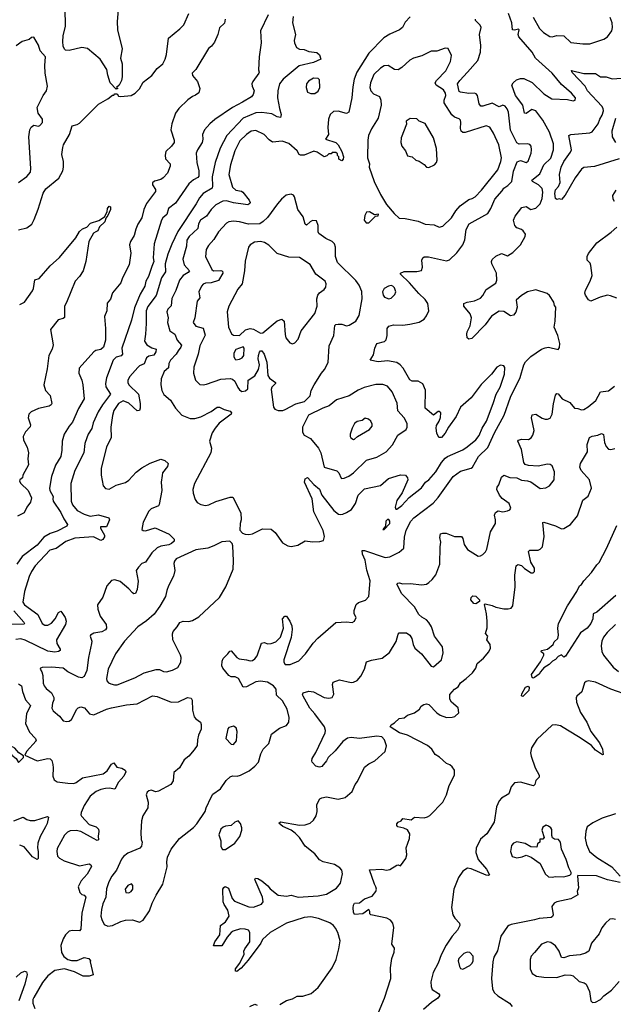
# Model space of a CAD drawing. Extents: x 1468344 to 1613994, y 525695 to 643861.
# Tile 381 of 427: x 1578415 to 1583466, y 592104 to 600481. Entities that reach past the tile are written whole.
import ezdxf

# ---------------------------------------------------------------- set-up
doc = ezdxf.new("R2010")
doc.units = 0

msp = doc.modelspace()

# ---------------------------------------------------------------- linework, layer by layer
at = {"layer": '0CON10XD'}
for points in [[(1578405, 598694.3), (1578475, 598711.2), (1578518.3, 598741.7), (1578539.5, 598780.5), (1578572.3, 598867.7), (1578615.8, 599005), (1578636.8, 599043.2), (1578747, 599133), (1578783.3, 599195), (1578788.8, 599225), (1578786.7, 599275), (1578773.8, 599335), (1578781.2, 599395), (1578786.7, 599415), (1578838.8, 599505), (1578862.5, 599577.5), (1578905, 599588.8), (1578925, 599601.2), (1579085, 599761.2), (1579165, 599807.5), (1579205, 599840), (1579215, 599840), (1579225, 599850), (1579245, 599850), (1579255, 599830), (1579275, 599827.5), (1579363, 599837), (1579397.5, 599855), (1579435, 599892.5), (1579465, 599948.8), (1579538.8, 600005), (1579586, 600065), (1579632, 600105), (1579652.5, 600145), (1579664.2, 600185), (1579681.2, 600325), (1579777.8, 600402.2), (1579812.1, 600437.9), (1579853.8, 600535)], [(1579252.5, 600565), (1579243.4, 600465), (1579248.2, 600395), (1579285.8, 600234.2), (1579273.3, 600155), (1579288, 600105), (1579286.7, 599995), (1579280, 599965), (1579260, 599925), (1579240, 599905), (1579250, 599895), (1579235, 599890), (1579183.9, 599943.9), (1579165, 600010), (1579155.9, 600055.9), (1579098.8, 600145), (1578993.3, 600235), (1578945, 600244.2), (1578835, 600218), (1578805, 600220.8), (1578795, 600231.2), (1578784.5, 600255), (1578781.8, 600295), (1578785.4, 600345), (1578803.6, 600426.4), (1578800.8, 600575)], [(1582763.8, 597616.2), (1582855, 597677.5), (1582885, 597690), (1582915, 597696.2), (1582995, 597674.2), (1583007.3, 597692.7), (1583009.5, 597725), (1582994.5, 597794.5), (1582961.9, 597865), (1582971.4, 597915), (1582976.4, 598036.4), (1582965, 598050), (1582958.3, 598078.3), (1582923.5, 598133.5), (1582901.8, 598151.8), (1582805, 598182.1), (1582735.4, 598164.6), (1582685.8, 598135), (1582638, 598095), (1582648.1, 598035), (1582635, 597993.3), (1582615, 597966), (1582590.3, 597960.3), (1582535, 597998.9), (1582495, 598001.8), (1582430.5, 597959.5), (1582375.7, 597885), (1582260.7, 597769.3), (1582235, 597762.5), (1582223, 597773), (1582218, 597805), (1582223.3, 597826.7), (1582247.1, 597875), (1582259.5, 597945), (1582248.1, 597978.1), (1582194.4, 598045), (1582194.2, 598065), (1582222.1, 598077.9), (1582285, 598090), (1582335, 598112.5), (1582356.7, 598135), (1582385, 598185.8), (1582465, 598238.8), (1582474.4, 598265), (1582472.3, 598325), (1582432.2, 598405), (1582428.9, 598425), (1582435, 598442), (1582465, 598470), (1582515, 598491.2), (1582565, 598471.4), (1582610.7, 598499.3), (1582675, 598564.2), (1582716.7, 598635), (1582717.3, 598655), (1582700, 598685), (1582685, 598696.4), (1582645, 598709.4), (1582629.1, 598729.1), (1582616.7, 598775), (1582629.6, 598810.4), (1582686.8, 598883.2), (1582725, 598892.9), (1582765, 598866), (1582805, 598878), (1582842.9, 598915), (1582860.8, 598959.2), (1582866.8, 599015), (1582860.6, 599045), (1582828.6, 599075), (1582776.9, 599105), (1582773.1, 599115), (1582841.1, 599168.9), (1582874.2, 599245.8), (1582935, 599302), (1582957.5, 599375), (1582955.5, 599425), (1582922.9, 599525), (1582864.7, 599625), (1582805, 599704.5), (1582773.5, 599716.5), (1582725, 599683.1), (1582710, 599685), (1582696.2, 599755), (1582632.5, 599835), (1582601.2, 599925), (1582613.3, 599945), (1582641.7, 599968.3), (1582675, 599980.8), (1582705, 599979.4), (1582775, 599947.5), (1582875, 599848.8), (1582941.4, 599808.6), (1583075, 599801.2), (1583125, 599790), (1583140, 599795), (1583142.5, 599815), (1583111.2, 599855), (1583025, 599930), (1582946.6, 600025), (1582802.5, 600155), (1582774.3, 600205), (1582662.1, 600335), (1582657.5, 600355), (1582664.1, 600394.1), (1582659.7, 600399.7), (1582625, 600390.5), (1582609.2, 600395), (1582603.3, 600455), (1582574, 600535)], [(1580164.2, 600485.8), (1580157.3, 600452.7), (1580115, 600412.5), (1580102, 600355), (1580071.2, 600288.8), (1580046, 600255), (1580022, 600235), (1579915, 600057.5), (1579881.2, 600025), (1579884.3, 600005), (1579927.5, 599955), (1579946.7, 599895), (1579940.5, 599859.5), (1579911.7, 599838.3), (1579885, 599827.8), (1579845, 599800), (1579769.2, 599725), (1579741.1, 599685), (1579708.9, 599595), (1579701.4, 599545), (1579728.6, 599455), (1579728.1, 599435), (1579707.5, 599405), (1579659.7, 599360.3), (1579651.7, 599328.3), (1579656.6, 599296.6), (1579695.7, 599255), (1579696, 599235), (1579671.4, 599175), (1579637.1, 599135), (1579615, 599121.5), (1579563.4, 599106.6), (1579546, 599094), (1579543.8, 599075), (1579570, 599035), (1579569.7, 599020.3), (1579493.3, 598916.7), (1579471.9, 598865), (1579454.6, 598795), (1579419.9, 598740.1), (1579401.8, 598698.2), (1579388.5, 598645), (1579356.6, 598593.4), (1579350.6, 598565), (1579360.6, 598495), (1579345.7, 598395), (1579290, 598285), (1579275, 598241.2), (1579205, 598156.2), (1579186.5, 598103.5), (1579160.3, 598069.7), (1579155.8, 598005), (1579135.8, 597955), (1579145.6, 597855), (1579145.6, 597755), (1579126.9, 597695), (1579105, 597674.5), (1579063.8, 597666.2), (1579046.2, 597655), (1578920.8, 597515), (1578917.5, 597475), (1578944.3, 597415), (1578953.1, 597375), (1578962.2, 597255), (1578916.5, 597173.5), (1578865, 597056), (1578835, 597024.2), (1578794.5, 596955), (1578776.1, 596895), (1578772.6, 596817.4), (1578764.6, 596765), (1578719.5, 596690.5), (1578685.9, 596594.1), (1578668.7, 596495), (1578672.4, 596475), (1578701.2, 596425), (1578695.6, 596404.4), (1578698.5, 596385), (1578765, 596288.8), (1578789.5, 596235), (1578821.6, 596185), (1578815, 596173.1), (1578735, 596129.2), (1578675, 596108.7), (1578621.5, 596078.5), (1578565, 596009.6), (1578436.6, 595913.4), (1578390.4, 595849.6)], [(1580742.2, 600507.8), (1580735.6, 600455), (1580762, 600355), (1580750.8, 600305), (1580752.5, 600285), (1580771.1, 600245), (1580795, 600229.1), (1580836.1, 600226.1), (1580875, 600210), (1580942.4, 600202.4), (1580965, 600181.2), (1580976.2, 600145), (1580915, 600116.2), (1580792.9, 600087.1), (1580656.1, 599975), (1580626, 599934), (1580611.8, 599875), (1580607.8, 599815), (1580624.4, 599725.6), (1580640, 599675), (1580635, 599647.5), (1580605, 599654.4), (1580561.2, 599681.2), (1580475, 599691.8), (1580425, 599688.8), (1580315, 599644.5), (1580176.9, 599495), (1580120.8, 599389.2), (1580078.2, 599265), (1580053.2, 599145), (1580056.6, 599065), (1580052, 599048), (1579975, 599002.7), (1579944.5, 598965.5), (1579917.4, 598915), (1579760.4, 598679.6), (1579710.5, 598570.5), (1579676.3, 598485), (1579654.1, 598405), (1579654.6, 598335), (1579622.7, 598285), (1579575, 598134), (1579505, 598040), (1579491.8, 598005), (1579492.5, 597895), (1579486.4, 597805), (1579475.6, 597745), (1579495.7, 597715), (1579538.8, 597688.8), (1579575, 597677.1), (1579574.5, 597655), (1579555, 597626.5), (1579515, 597617.3), (1579494.4, 597605), (1579475, 597553.1), (1579435, 597535.6), (1579418.8, 597521.2), (1579350.9, 597445), (1579335.4, 597415), (1579334.6, 597395), (1579345, 597374.3), (1579425.5, 597295), (1579440, 597215), (1579441.1, 597175), (1579434.4, 597155.6), (1579415, 597153.3), (1579345, 597217.9), (1579295, 597238.2), (1579255, 597215.4), (1579215.8, 597155), (1579203.3, 597113.3), (1579190, 597015), (1579192.2, 596925), (1579153.1, 596845), (1579108.1, 596665), (1579107.5, 596605), (1579125.7, 596515), (1579145, 596492.5), (1579175, 596485.8), (1579235, 596521.9), (1579315, 596543.3), (1579345, 596564.5), (1579405, 596630.5), (1579455, 596667.5), (1579525, 596707.1), (1579615, 596743.3), (1579650.9, 596730.9), (1579678.8, 596705), (1579671.2, 596678.8), (1579630.8, 596625), (1579627.7, 596602.3), (1579620, 596545), (1579625.8, 596474.2), (1579602.5, 596355), (1579595, 596344), (1579535, 596319.4), (1579515, 596300.8), (1579465.6, 596205), (1579454, 596145), (1579464.4, 596134.4), (1579485, 596133.5), (1579567.3, 596157.3), (1579686.7, 596105), (1579730.7, 596060.7), (1579728.8, 596045), (1579707.5, 596025), (1579685, 596014), (1579615, 596002.5), (1579585, 595988.5), (1579539.4, 595945), (1579486, 595865), (1579454.3, 595855.7), (1579425, 595823.3), (1579406.1, 595793.9), (1579422.5, 595705), (1579415.5, 595634.5), (1579400.5, 595599.5), (1579385, 595596.2), (1579375, 595603.8), (1579345, 595637.5), (1579270.8, 595700.8), (1579225, 595714.4), (1579195, 595708.9), (1579156.9, 595665), (1579123.4, 595566.6), (1579076.1, 595503.9), (1579080, 595465), (1579100, 595405), (1579151.1, 595335), (1579154.4, 595305), (1579145, 595290.6), (1579115, 595272.5), (1579045, 595262.9), (1579017.5, 595245), (1579014.4, 595235), (1579028.6, 595195), (1579027.1, 595175), (1578999.4, 595055), (1578986.4, 594943.6), (1578965, 594892), (1578945, 594880.8), (1578915, 594886.7), (1578823.9, 594933.9), (1578785, 594963.3), (1578685, 594971.1), (1578605, 594970), (1578592.5, 594965), (1578590, 594955), (1578603, 594933), (1578610.9, 594900.9), (1578615.6, 594835.6), (1578622.9, 594815), (1578640.9, 594790.9), (1578684.7, 594754.7), (1578705.5, 594715), (1578706.4, 594695), (1578695.4, 594665), (1578688.5, 594625), (1578700.5, 594600.5), (1578754.5, 594554.5), (1578785, 594515.8), (1578815, 594509.2), (1578835, 594512.5), (1578855, 594528), (1578901.2, 594615), (1578912.7, 594627.3), (1578935, 594636.2), (1578967.3, 594627.3), (1579008, 594575), (1579045, 594566.9), (1579155, 594614.3), (1579195, 594625.6), (1579325, 594652.9), (1579415, 594660), (1579545, 594727.5), (1579585, 594722), (1579705, 594673.3), (1579765, 594676.7), (1579843, 594713), (1579875, 594707.5), (1579883, 594693), (1579886.4, 594606.4), (1579900.5, 594550.5), (1579912.3, 594532.3), (1579952.5, 594505), (1579960, 594485), (1579958.8, 594445), (1579935.9, 594394.1), (1579928, 594355), (1579925.7, 594305), (1579900.6, 594269.4), (1579855, 594214.3), (1579815, 594182.9), (1579774.6, 594115.4), (1579726, 594075), (1579720, 594005), (1579701.4, 593975), (1579595, 593917.1), (1579572.7, 593912.7), (1579535, 593926), (1579515, 593921.2), (1579500.3, 593909.7), (1579492.5, 593885), (1579506.9, 593825), (1579505.6, 593775), (1579462, 593708), (1579450, 593665), (1579445.7, 593565), (1579449.2, 593505), (1579455.7, 593485), (1579451.7, 593448.3), (1579438.5, 593431.5), (1579335, 593390), (1579298.5, 593361.5), (1579280.7, 593339.3), (1579238, 593245), (1579198.9, 593195), (1579173.1, 593145), (1579153.6, 593086.4), (1579147.2, 593015), (1579121.5, 592958.5), (1579111.5, 592911.5), (1579104.4, 592855), (1579113.1, 592825), (1579133.9, 592783.9), (1579165, 592769.1), (1579205, 592774.6), (1579275, 592808.9), (1579315, 592820), (1579375, 592824), (1579435, 592802), (1579465, 592820), (1579519.3, 592900.7), (1579542, 592965), (1579575, 593032.5), (1579633.8, 593125), (1579670, 593275), (1579667.5, 593315), (1579674, 593355), (1579704, 593425), (1579775, 593516.2), (1579892.8, 593607.2), (1579921.1, 593638.9), (1579994, 593745), (1580001.2, 593775), (1580044.3, 593865.7), (1580058.8, 593891.2), (1580122.7, 593937.3), (1580170.9, 594009.1), (1580205, 594038.8), (1580225, 594048), (1580266, 594046), (1580295, 594054.3), (1580368.1, 594091.9), (1580415, 594129.2), (1580447.1, 594165), (1580465.7, 594235), (1580485.7, 594275), (1580536.1, 594323.9), (1580556.5, 594403.5), (1580625, 594452.9), (1580685, 594476.2), (1580704, 594505), (1580708.6, 594545), (1580691.9, 594615), (1580651.4, 594685), (1580601.1, 594735), (1580596.6, 594785), (1580575, 594812.5), (1580524.2, 594845), (1580465, 594854.7), (1580423.6, 594846.4), (1580345, 594806), (1580315, 594801.2), (1580276.2, 594875), (1580248.8, 594888.8), (1580215, 594891.2), (1580195, 594902), (1580142.5, 594965), (1580136, 594985), (1580136.4, 595023.6), (1580145, 595047.5), (1580186.7, 595085), (1580202, 595108), (1580215, 595110), (1580261.2, 595055), (1580283, 595043), (1580346.1, 595036.1), (1580375, 595026.7), (1580395, 595030), (1580415, 595042.5), (1580435, 595070), (1580472.3, 595177.7), (1580495, 595183.3), (1580525, 595171.2), (1580555, 595173.8), (1580595, 595187.5), (1580633, 595227), (1580660.6, 595305), (1580652, 595385), (1580670, 595405), (1580685, 595406.7), (1580714, 595365), (1580730, 595325), (1580733.4, 595293.4), (1580726.1, 595225), (1580662.2, 595035), (1580662.5, 595015), (1580675, 594996.2), (1580717.5, 594995), (1580790.8, 595025), (1580845.6, 595085), (1580912.4, 595177.6), (1580950.3, 595219.7), (1581105, 595351.4), (1581195, 595359.2), (1581243.6, 595353.6), (1581265, 595363.8), (1581279.2, 595395), (1581261.2, 595425), (1581260, 595455), (1581277.1, 595505), (1581297.8, 595522.2), (1581357.8, 595542.2), (1581385.6, 595574.4), (1581396.1, 595706.1), (1581368.1, 595798.1), (1581353.1, 595883.1), (1581331.2, 595935), (1581330, 595965), (1581350, 595965), (1581525, 595904.4), (1581565, 595911.2), (1581645, 595950), (1581682, 595985), (1581688.7, 596078.7), (1581703.4, 596136.6), (1581741.8, 596215), (1581767.4, 596242.6), (1581932.2, 596367.8), (1581974.2, 596415), (1582104.2, 596595), (1582165, 596638.9), (1582255, 596664.2), (1582267, 596673), (1582320, 596765), (1582397.3, 596842.7), (1582454.1, 596965), (1582536.8, 597115), (1582589.6, 597270.4), (1582673.4, 597436.6), (1582703.5, 597545), (1582718.9, 597571.1), (1582763.8, 597616.2)], [(1581736.2, 600505), (1581695, 600460), (1581672.5, 600415), (1581647.5, 600395), (1581565, 600358.6), (1581513.9, 600326.1), (1581384.4, 600195), (1581283.3, 600035), (1581260, 599975), (1581250.3, 599910.3), (1581240, 599815), (1581216.8, 599693.2), (1581195, 599683.1), (1581125, 599702.5), (1581085, 599700), (1581057, 599673), (1581041.4, 599635), (1581035.7, 599565), (1581042.5, 599505), (1581016.2, 599465), (1581105.5, 599435.5), (1581125.8, 599415.8), (1581155, 599360), (1581168.8, 599315), (1581166.4, 599293.6), (1581155, 599280), (1581130, 599295), (1581130, 599315), (1581120, 599325), (1581118.3, 599338.3), (1581105, 599350), (1581075, 599350), (1581065, 599340), (1581045, 599340), (1581027, 599323), (1581005, 599313.3), (1580945, 599352.5), (1580918.8, 599361.2), (1580835, 599329.4), (1580805, 599329.2), (1580794, 599335), (1580775.5, 599365.5), (1580705, 599427.1), (1580646.9, 599446.9), (1580565, 599437.8), (1580538.1, 599458.1), (1580495, 599505.5), (1580425, 599537.9), (1580385, 599532.5), (1580345, 599503.2), (1580289.4, 599450.6), (1580244.5, 599365), (1580207.9, 599245), (1580195.5, 599165), (1580226.4, 599055), (1580255, 599030.4), (1580302.7, 599022.7), (1580314, 599014), (1580368.6, 598945), (1580375.8, 598925), (1580373, 598917), (1580355, 598906.9), (1580335, 598907.3), (1580235, 598922.7), (1580175, 598939.8), (1580142.9, 598937.1), (1580084.3, 598905), (1580045, 598867.1), (1580005, 598808.2), (1579954.3, 598775), (1579936.7, 598745), (1579930.6, 598705), (1579855.6, 598635), (1579836.7, 598605), (1579833.2, 598555), (1579803, 598443), (1579815.4, 598395), (1579859.5, 598345), (1579848.7, 598331.3), (1579806.4, 598303.6), (1579775.3, 598265), (1579744.4, 598175.6), (1579710.3, 598109.7), (1579702.8, 598047.2), (1579675, 598017.5), (1579666.2, 597995), (1579679.2, 597945), (1579671.5, 597905), (1579693.6, 597833.6), (1579735.2, 597805.2), (1579755, 597753.3), (1579792.4, 597712.4), (1579786.3, 597693.7), (1579762.5, 597665), (1579747.5, 597635), (1579697.1, 597585), (1579684.6, 597555), (1579680.4, 597519.6), (1579645, 597488.8), (1579618.1, 597425), (1579615.5, 597375), (1579625.6, 597325), (1579641.1, 597291.1), (1579699.2, 597245), (1579740, 597175), (1579795.5, 597115.5), (1579865, 597087.1), (1579905, 597088.9), (1579955, 597102.2), (1580043.8, 597146.2), (1580095, 597184), (1580115, 597185.8), (1580153.8, 597163.8), (1580205, 597150), (1580215.8, 597135.8), (1580214, 597125), (1580112.8, 597047.2), (1580077.1, 597005), (1580053.4, 596965), (1580030.4, 596895), (1580045.6, 596835), (1580041.9, 596795), (1579902.2, 596535), (1579888.1, 596485), (1579892.1, 596452.1), (1579908.3, 596398.3), (1579924.3, 596374.3), (1579955, 596356), (1579995, 596348.6), (1580025, 596353.1), (1580085, 596381.4), (1580205, 596419.2), (1580228.3, 596418.3), (1580296.2, 596285), (1580300, 596225), (1580291.2, 596195), (1580288.3, 596138.3), (1580311.7, 596111.7), (1580334.1, 596104.1)], [(1580527.9, 600522.1), (1580464.2, 600385), (1580468.5, 600285), (1580452.1, 600165), (1580445.8, 600055), (1580451.2, 600035), (1580450, 600025), (1580398.6, 599955), (1580391.4, 599935), (1580392, 599915), (1580408.6, 599875), (1580401.4, 599845), (1580386.7, 599823.3), (1580309.4, 599780.6)], [(1580334.1, 596104.1), (1580365, 596102), (1580395, 596108), (1580481.7, 596148.3), (1580555, 596146.7), (1580588.8, 596118.8), (1580650.5, 596030.5), (1580695, 596003.3), (1580725, 595998.1), (1580780.9, 596009.1), (1580845, 596046), (1580905, 596038.6), (1580967.7, 596042.3), (1580999.3, 596050.7), (1581007.5, 596085), (1580997.1, 596135), (1580916.4, 596295), (1580904.2, 596405), (1580837.1, 596545), (1580844, 596575), (1580863.9, 596586.1), (1580917.1, 596527.1), (1580966.8, 596486.8), (1580986.8, 596435), (1581086.9, 596305), (1581126.7, 596275), (1581145, 596271.1), (1581164.5, 596275.5), (1581195, 596287.1), (1581238, 596315), (1581271.4, 596365), (1581295, 596436.2), (1581350, 596490), (1581485, 596519.2), (1581551.7, 596578.3), (1581655, 596607.5), (1581697.5, 596605), (1581713.6, 596583.6), (1581716, 596566), (1581668.6, 596455), (1581625, 596391.2), (1581610.8, 596335), (1581615, 596317.5), (1581625, 596316.7), (1581665, 596347.1), (1581727.5, 596415), (1581835, 596499.4), (1581868.9, 596545), (1581895.2, 596564.8), (1581956, 596634), (1582005, 596714.5), (1582035, 596750.9), (1582055, 596765.4), (1582145, 596803.8), (1582185, 596821.5), (1582222.2, 596847.8), (1582294.5, 596905.5), (1582325, 596943.3), (1582349.3, 597005), (1582386.9, 597065), (1582444.3, 597215.7), (1582467.5, 597295), (1582503.1, 597355), (1582538.8, 597465), (1582542.3, 597522.3), (1582535, 597536.2), (1582505, 597542.9), (1582475.7, 597525), (1582430.6, 597465), (1582342.3, 597377.7), (1582255.6, 597265), (1582165.3, 597184.7), (1582127.5, 597105), (1582064.7, 597015.3), (1582035, 596962), (1582005, 596926.7), (1581982.5, 596925), (1581964.2, 596964.2), (1581958, 597005), (1581961.9, 597028.1), (1581985, 597066.7), (1581995, 597097.5), (1581997, 597137), (1581985, 597148.8), (1581975, 597147.5), (1581935, 597116.7), (1581866, 597175), (1581867.9, 597327.9), (1581843.7, 597383.7), (1581805.4, 597405.4), (1581755, 597405.8), (1581735, 597416), (1581677.3, 597515), (1581652.2, 597545), (1581623.8, 597563.8), (1581545, 597578.7), (1581465, 597570), (1581396.7, 597585), (1581425, 597630), (1581436.2, 597685), (1581453.8, 597725), (1581518.1, 597741.9), (1581532.7, 597757.3), (1581541.4, 597795), (1581542, 597855), (1581555, 597873.3), (1581596.1, 597883.9), (1581675, 597882.5), (1581735, 597891.4), (1581815, 597908), (1581855.5, 597934.5), (1581877.4, 597962.6), (1581895.6, 598005), (1581887.4, 598067.4), (1581865, 598099.4), (1581811.3, 598151.3), (1581732.8, 598242.8), (1581656.2, 598315), (1581653.8, 598325), (1581685, 598338.9), (1581795, 598338.9), (1581832.3, 598347.7), (1581840.8, 598375), (1581837.1, 598435), (1581845.7, 598454.3), (1581857.3, 598462.7), (1581892.4, 598462.4), (1582045, 598428.1), (1582072, 598438), (1582135, 598498.6), (1582184.5, 598565), (1582202.2, 598607.8), (1582213.2, 598695), (1582238.5, 598745), (1582396.6, 598833.4), (1582423.5, 598875), (1582456.5, 598955), (1582520, 599025), (1582535, 599047.8), (1582569.5, 599070.5), (1582601.6, 599105), (1582615, 599191.2), (1582648.6, 599271.4), (1582675, 599282.2), (1582725, 599265.7), (1582741.8, 599278.2), (1582765.5, 599345.5), (1582770, 599375), (1582765.6, 599405), (1582755, 599418), (1582735.6, 599425.6), (1582665, 599422.9), (1582644.6, 599434.6), (1582591.2, 599541.2), (1582574.2, 599694.2), (1582563.6, 599723.6), (1582545, 599744.4), (1582525, 599754.3), (1582495, 599740.5), (1582435, 599770), (1582355, 599744.4), (1582337.5, 599745), (1582323.8, 599765), (1582310.5, 599835), (1582299.8, 599849.8), (1582285, 599856.4), (1582235, 599852.9), (1582165, 599864.4), (1582155, 599870.8), (1582140, 599935), (1582160, 599965), (1582224.7, 600035.3), (1582313.1, 600135), (1582335.6, 600204.4), (1582338.2, 600261.8), (1582328.5, 600355), (1582341.8, 600415), (1582332.5, 600435), (1582294.4, 600475), (1582293.8, 600485)], [(1582785, 600502), (1582837.1, 600405), (1582872.3, 600372.3), (1582925, 600337.1), (1582945.8, 600334.2), (1582986.4, 600346.4), (1583045, 600343.3), (1583105, 600288.1), (1583205, 600274.3), (1583265, 600275.8), (1583385, 600314), (1583415, 600336.2), (1583452, 600385), (1583458.1, 600415), (1583455.6, 600455), (1583438.9, 600498.9)], [(1578404.4, 599095), (1578475, 599146.7), (1578506.4, 599185), (1578510.5, 599215), (1578493.6, 599483.6), (1578502.5, 599545), (1578513.8, 599566.2), (1578535, 599582.5), (1578575, 599575.7), (1578585, 599579.4), (1578609.5, 599605), (1578610.5, 599635), (1578572.9, 599685), (1578564.4, 599735), (1578614.4, 599835), (1578641.9, 599875), (1578650.5, 599915), (1578631.8, 600025), (1578628.9, 600091.1), (1578635.6, 600165), (1578588, 600215), (1578573.9, 600263.9), (1578535, 600332.5), (1578515, 600330), (1578495, 600313.3), (1578435, 600295.8), (1578385, 600259.4)], [(1581985, 598716), (1582015, 598724), (1582087.5, 598795), (1582125.5, 598854.5), (1582162, 598898), (1582235, 598952.5), (1582265, 598960.6), (1582289.2, 598975), (1582345, 599030), (1582482.7, 599205), (1582508.9, 599275), (1582514, 599305), (1582491.8, 599415), (1582445.9, 599515.9), (1582415, 599566), (1582385, 599577.5), (1582205, 599520.9), (1582185, 599521.1), (1582171.3, 599531.3), (1582165.5, 599555), (1582169.6, 599605), (1582165, 599626.2), (1582155, 599637.5), (1582115, 599650.9), (1582090.7, 599670.7), (1582027.1, 599775), (1582025.3, 599795), (1582040, 599835), (1582038.4, 599855), (1582022.1, 599885), (1581958.9, 599925), (1581950.9, 599945), (1581960.9, 599965), (1582040, 600045), (1582081.4, 600125), (1582087.7, 600177.7), (1582060, 600235), (1582035, 600240), (1581965, 600212), (1581915, 600213.8), (1581836.9, 600173.1), (1581765, 600154.5), (1581735, 600135.5), (1581665, 600072.9), (1581635, 600055.6), (1581605, 600057.1), (1581551.2, 600091.2), (1581515, 600087.5), (1581485, 600068.6), (1581428.9, 600015), (1581399.1, 599945), (1581394.5, 599905), (1581402.9, 599875), (1581425, 599850.8), (1581476.3, 599826.3), (1581487.2, 599797.2), (1581489.6, 599755), (1581465.9, 599644.1), (1581407.6, 599552.4), (1581383.3, 599495), (1581377.5, 599455), (1581375.6, 599305), (1581390, 599255), (1581389.4, 599225), (1581430.8, 599105), (1581484, 598995), (1581535, 598907.5), (1581601.7, 598831.7), (1581645, 598793.8), (1581695, 598790.8), (1581805, 598768), (1581865, 598742), (1581940, 598735), (1581985, 598716)], [(1583515, 599298.2), (1583305, 599233.1), (1583215, 599224.5), (1583195, 599208.2), (1583140, 599135), (1583055, 598988), (1583025, 598952.5), (1583005, 598957.5), (1582985, 598950), (1582975, 598960), (1582968.8, 599001.2), (1582975, 599033.8), (1582999.4, 599060.6), (1583012.2, 599095), (1583007.5, 599165), (1583022.5, 599225), (1583045.3, 599275), (1583100.9, 599355), (1583108.8, 599375), (1583088, 599495), (1583105, 599504.3), (1583265, 599519.4), (1583285, 599528.1), (1583337.5, 599595), (1583351.8, 599635), (1583372, 599668), (1583381.9, 599705), (1583379.4, 599725), (1583367.8, 599745), (1583245.7, 599875), (1583225.6, 599915), (1583115, 600030.8), (1583110.5, 600049.5), (1583215, 600023.5), (1583315, 600023.1), (1583355.4, 599995.4), (1583405, 599993.6), (1583455, 599979.2), (1583535, 599984.6)], [(1580891.7, 599851.7), (1580925, 599853.8), (1580955, 599872.5), (1580968.8, 599905), (1580965, 599970), (1580955, 599981.2), (1580915, 599984), (1580872.7, 599957.3), (1580854.3, 599935), (1580852.7, 599902.7), (1580864.1, 599864.1), (1580891.7, 599851.7)], [(1580309.4, 599780.6), (1580226.9, 599733.1), (1580075, 599630.6), (1580032.5, 599595), (1579987.3, 599542.7), (1579969.2, 599505), (1579974.4, 599465), (1579967.8, 599435), (1579927.5, 599375), (1579916, 599345), (1579923.5, 599265), (1579940.3, 599195), (1579939.7, 599150.2), (1579931.3, 599138.7), (1579895, 599119.5), (1579854.4, 599085), (1579740.9, 598919.1), (1579680, 598875), (1579667, 598823), (1579634.3, 598795), (1579620.6, 598775), (1579558.5, 598575), (1579551.2, 598455), (1579556, 598425), (1579539.2, 598380.8), (1579510, 598295), (1579488.5, 598255), (1579479.3, 598215), (1579440.4, 598145), (1579391.7, 598028.3), (1579366.7, 597925), (1579283.5, 597685), (1579290, 597635), (1579277.7, 597622.3), (1579235, 597609.2), (1579210.4, 597585), (1579153.8, 597435), (1579144.5, 597385), (1579146.9, 597356.9), (1579187.5, 597295), (1579118.2, 597205), (1579083.5, 597145), (1579039.2, 597050.8), (1579027.8, 597002.2), (1578996.9, 596955), (1578985, 596923.8), (1578970.5, 596875), (1578960, 596795), (1578884.7, 596645.3), (1578849.4, 596535), (1578851.6, 596385), (1578864.4, 596354.4), (1578904.1, 596304.1), (1578963.1, 596273.1), (1579015, 596256.9), (1579085, 596269.2), (1579172.1, 596242.1), (1579180, 596225), (1579153, 596167), (1579103.3, 596165), (1579103.8, 596155), (1579137.5, 596095), (1579137.5, 596082.5), (1579122, 596058), (1579105, 596050.8), (1579042.1, 596082.1), (1578885, 596068.8), (1578808.1, 596041.9), (1578725, 595981.1), (1578672.6, 595967.4), (1578546.3, 595833.7), (1578514.6, 595785), (1578496.2, 595745), (1578455.3, 595615), (1578440.7, 595525), (1578455, 595503.3), (1578569.7, 595419.7), (1578606.9, 595345), (1578628.9, 595328.9), (1578655, 595330.9), (1578684.6, 595345.4), (1578717.3, 595382.7), (1578745, 595436.2), (1578765, 595447.5), (1578775, 595436.7), (1578802, 595395), (1578810, 595365), (1578806, 595335), (1578728.2, 595205), (1578732, 595175), (1578759.4, 595125), (1578759.2, 595115), (1578744.6, 595105.4), (1578715, 595100), (1578655, 595107.6), (1578462.9, 595202.9), (1578425, 595212.1), (1578383.1, 595206.9)], [(1581895, 599223.3), (1581943, 599247), (1581960, 599265), (1581967.5, 599285), (1581962, 599385), (1581936.2, 599475), (1581865, 599596.7), (1581815, 599616.7), (1581795, 599638.8), (1581738.3, 599641.7), (1581703, 599617), (1581707, 599593), (1581661.2, 599475), (1581657, 599437), (1581666.7, 599405), (1581697.5, 599365), (1581715, 599323.8), (1581755, 599313.3), (1581786.4, 599286.4), (1581815, 599276.7), (1581855, 599250), (1581875, 599227.5), (1581895, 599223.3)], [(1583486, 599436), (1583460, 599485), (1583455.8, 599535), (1583487, 599643)], [(1583474.5, 598935), (1583463.6, 598955), (1583460.4, 598985), (1583488.8, 599031.2)], [(1580655, 597156.7), (1580675, 597163.3), (1580765, 597213.3), (1580838.3, 597231.7), (1580885, 597280), (1580896, 597325), (1580920.8, 597375), (1580983.1, 597475), (1581008.6, 597505), (1581039.2, 597565), (1581047.1, 597705), (1581086.9, 597793.1), (1581095, 597878.8), (1581105, 597887.1), (1581125, 597889.5), (1581155, 597889.4), (1581195, 597876.9), (1581217.8, 597882.2), (1581274.4, 597915.6), (1581304.4, 597965.6), (1581329.2, 598105), (1581327.4, 598167.4), (1581302.2, 598222.2), (1581275, 598261.4), (1581118.9, 598415), (1581103.3, 598465), (1581100.6, 598545), (1581092.7, 598572.7), (1581075, 598593.8), (1581020.3, 598620.3), (1580961.2, 598661.2), (1580954, 598675), (1580955, 598730), (1580939.3, 598769.3), (1580905, 598772.5), (1580885, 598762), (1580855, 598732.5), (1580845, 598740), (1580825.5, 598805), (1580781.4, 598865), (1580753.6, 598973.6), (1580745, 598987.5), (1580725, 598996.7), (1580682.3, 598987.7), (1580643.8, 598955), (1580607.5, 598915), (1580522.4, 598797.6), (1580487.3, 598762.7), (1580457.5, 598745), (1580362.3, 598742.3), (1580285, 598761.8), (1580235, 598767.5), (1580195, 598761.5), (1580175, 598749.4), (1580106.7, 598675), (1580068.1, 598611.9), (1580020.7, 598559.3), (1580000.8, 598525), (1579994.5, 598464.5), (1580036.1, 598386.1), (1580050.4, 598355), (1580063.4, 598343.4), (1580127.4, 598347.4), (1580140.2, 598340.2), (1580143.3, 598325), (1580107.1, 598262.9), (1580045, 598240.9), (1579995, 598239.4), (1579975, 598232), (1579960.8, 598215), (1579939.4, 598165), (1579947.1, 598115), (1579924.5, 598085), (1579906, 597945), (1579890.8, 597905), (1579915, 597872.2), (1579976.1, 597856.1), (1579992.9, 597797.1), (1579946.4, 597705), (1579933.5, 597635), (1579895.7, 597525), (1579894.4, 597474.4), (1579912, 597415), (1579948.3, 597378.3), (1579975, 597374.2), (1580005, 597379.2), (1580125, 597421.9), (1580205, 597427.5), (1580225, 597421.9), (1580246, 597406), (1580272.4, 597352.4), (1580285, 597332.2), (1580305, 597318.8), (1580335, 597323.1), (1580355, 597340), (1580360, 597415), (1580415, 597450), (1580446.4, 597503.6), (1580455.8, 597545), (1580445.3, 597595), (1580445.9, 597624.1), (1580455, 597652), (1580465, 597662.5), (1580475, 597662.5), (1580494.5, 597635), (1580517, 597567), (1580525.3, 597455), (1580541.4, 597431.4), (1580591.9, 597395), (1580590.8, 597385), (1580560, 597355), (1580553.3, 597335), (1580573.3, 597185), (1580586.4, 597166.4), (1580615, 597156.7), (1580655, 597156.7)], [(1578415, 598058.6), (1578455, 598078.6), (1578524.3, 598175), (1578532.5, 598195), (1578542.5, 598267.5), (1578579.5, 598280.5), (1578675, 598385.7), (1578752.6, 598457.4), (1578893.8, 598626.2), (1578925, 598678.8), (1578949.5, 598700.5), (1578985, 598716.7), (1579018.8, 598751.2), (1579087.9, 598772.1), (1579136.2, 598803.8), (1579160, 598845), (1579161.4, 598875), (1579175, 598893.3), (1579187.7, 598887.7), (1579188, 598865), (1579165.8, 598815), (1579148, 598792), (1579138.6, 598761.4), (1579095, 598717.5), (1579080, 598685), (1579062.5, 598675), (1579043.3, 598665), (1579002.5, 598595), (1578978.8, 598425), (1578956, 598345), (1578925, 598296.7), (1578885.8, 598255), (1578814, 598075), (1578796.2, 598045), (1578795, 597947.5), (1578785, 597938.8), (1578742.3, 597927.7), (1578678.5, 597845), (1578700.6, 597715), (1578690.7, 597679.3), (1578662.2, 597625), (1578650.1, 597509.9), (1578621.1, 597375), (1578635.9, 597325.9), (1578673.3, 597285), (1578687.5, 597215), (1578683.8, 597205), (1578666.6, 597193.4), (1578575, 597173.1), (1578513.9, 597146.1), (1578493.1, 597125), (1578487.1, 597095), (1578505.8, 597035), (1578504.2, 597015.8), (1578465, 596973.8), (1578443.9, 596933.9), (1578446.2, 596905), (1578480, 596845), (1578488.8, 596795), (1578483.8, 596745), (1578490, 596695), (1578442, 596605), (1578437.7, 596582.3), (1578416.7, 596565), (1578413.8, 596555), (1578425.8, 596535), (1578486.5, 596475), (1578516.2, 596413.8), (1578506.7, 596375), (1578475, 596332.5), (1578454.2, 596285.8), (1578395, 596258.2)], [(1581361.7, 598751.7), (1581385, 598754), (1581441.7, 598808.3), (1581465, 598812.5), (1581466.4, 598826.4), (1581435, 598820), (1581390, 598845), (1581365, 598844), (1581350.9, 598815), (1581344.6, 598774.6), (1581361.7, 598751.7)], [(1583495, 598112.5), (1583442.6, 598132.6), (1583415, 598136.4), (1583355, 598121.1), (1583275, 598086), (1583255, 598098.8), (1583228.3, 598138.3), (1583224, 598155), (1583229.7, 598180.3), (1583270, 598255), (1583285.6, 598305.6), (1583275, 598390), (1583268.4, 598408.4), (1583244.4, 598435), (1583243.3, 598465), (1583255, 598492), (1583326.7, 598583.3), (1583447, 598673), (1583495, 598716)], [(1580735, 597723.3), (1580755, 597732.5), (1580785, 597762.5), (1580809.2, 597835), (1580925, 597981.2), (1580947.3, 598045), (1580944.4, 598105), (1580951.3, 598138.7), (1580965, 598158), (1581006.7, 598185), (1581020, 598205), (1581022, 598235), (1581014, 598255), (1580934.7, 598314.7), (1580887.6, 598397.6), (1580795, 598456.7), (1580705, 598460.6), (1580605, 598492.5), (1580535, 598562), (1580496.6, 598586.6), (1580464.5, 598594.5), (1580411.5, 598588.5), (1580375, 598566), (1580360.8, 598545), (1580332.2, 598427.8), (1580328.9, 598345), (1580306.7, 598235), (1580270.8, 598189.2), (1580194.2, 598045), (1580180.8, 597995), (1580192, 597865), (1580218.3, 597808.3), (1580235, 597796.7), (1580285, 597793.3), (1580335, 597842.5), (1580375, 597853.6), (1580405, 597849.2), (1580465, 597815.4), (1580485, 597816.2), (1580605, 597919.1), (1580645, 597934.4), (1580665.6, 597915), (1580673, 597803), (1580680.8, 597775), (1580712.3, 597732.3), (1580735, 597723.3)], [(1581555, 598105.8), (1581575, 598112.5), (1581607.6, 598142.4), (1581614.5, 598165), (1581605, 598200.8), (1581590, 598215), (1581575, 598219.1), (1581553.8, 598215), (1581516.6, 598193.4), (1581500.8, 598165), (1581507, 598137), (1581519.7, 598119.7), (1581555, 598105.8)], [(1580255, 597588.1), (1580285, 597591.5), (1580308.1, 597605), (1580321.1, 597625), (1580325.8, 597685), (1580317, 597697), (1580255, 597676.2), (1580237.1, 597645), (1580235.6, 597615), (1580244.6, 597594.6), (1580255, 597588.1)], [(1581156.2, 596576.2), (1581175, 596581.4), (1581215, 596597.5), (1581255, 596625.5), (1581365, 596734.5), (1581455, 596758.5), (1581534.3, 596805), (1581587.4, 596862.6), (1581633.7, 596946.4), (1581704.5, 596995), (1581711.8, 597015), (1581710.4, 597045), (1581685, 597094.4), (1581632.4, 597152.4), (1581628, 597218), (1581584.1, 597314.1), (1581545, 597362.9), (1581505, 597378.6), (1581445, 597377.8), (1581345, 597350.9), (1581295, 597328.5), (1581219.5, 597280.5), (1581111.8, 597248.2), (1581048, 597195), (1580995, 597176.9), (1580872.3, 597117.7), (1580820, 597015), (1580821.7, 596971.7), (1580836.2, 596945), (1580888, 596918), (1580956.6, 596836.6), (1580975.9, 596795.9), (1581005, 596674.2), (1581112.3, 596642.3), (1581130.6, 596625), (1581150.3, 596580.3), (1581156.2, 596576.2)], [(1582945, 596685.8), (1582927.6, 596697.6), (1582905, 596700.8), (1582825, 596681.5), (1582745, 596688.1), (1582716.9, 596696.9), (1582704.5, 596714.5), (1582685, 596823.3), (1582652, 596895), (1582660, 596905), (1582685, 596911.1), (1582745, 596909.1), (1582767.3, 596922.7), (1582782.2, 596945), (1582791.1, 596985), (1582770.6, 597095), (1582775, 597120), (1582805, 597123.8), (1582859.7, 597089.7), (1582885, 597081.4), (1582905, 597081.4), (1582929.1, 597090.9), (1582945.7, 597125), (1582957, 597213), (1582974.2, 597285.8), (1582985, 597300), (1582995, 597297.5), (1583031.2, 597255), (1583095, 597223.3), (1583134.6, 597174.6), (1583165, 597173.6), (1583195, 597160.8), (1583215, 597165.5), (1583252.8, 597187.2), (1583317.6, 597242.4), (1583358, 597315), (1583425, 597324.6), (1583475, 597363.3)], [(1581255, 596910), (1581265, 596912.5), (1581290, 596935), (1581392.5, 596995), (1581415, 597022.5), (1581415, 597040), (1581402.5, 597065), (1581383.6, 597083.6), (1581355, 597090), (1581327.7, 597072.3), (1581285, 597061.2), (1581263.8, 597045), (1581243.3, 597005), (1581227.5, 596955), (1581227.5, 596935), (1581233.6, 596923.6), (1581255, 596910)], [(1581425, 591932.5), (1581517.5, 592155), (1581573.3, 592325), (1581570.6, 592415), (1581580, 592495), (1581602.1, 592547.9), (1581602.6, 592582.6), (1581582.5, 592615), (1581598.3, 592758.3), (1581589.2, 592795), (1581569.8, 592819.8), (1581537.6, 592837.6), (1581403.3, 592865), (1581394.4, 592874.4), (1581394.2, 592895), (1581385, 592910), (1581335, 592874.4), (1581265, 592868), (1581255, 592887.5), (1581251.6, 592925), (1581255, 592947.5), (1581265, 592963.3), (1581305, 592966.7), (1581349.3, 593000.7), (1581412.5, 593025), (1581445.7, 593064.3), (1581450, 593085), (1581446.2, 593105), (1581433.3, 593125), (1581391.2, 593248.8), (1581497.5, 593252.5), (1581535, 593246.2), (1581565, 593251.2), (1581623, 593287), (1581635, 593290), (1581655, 593282.5), (1581700, 593345), (1581707.5, 593375), (1581704, 593435), (1581732, 593515), (1581734, 593555), (1581715, 593588.8), (1581683.8, 593603.8), (1581632.5, 593615), (1581622.5, 593625), (1581625, 593640), (1581635, 593652.5), (1581660, 593665), (1581673.8, 593686.2), (1581745, 593674), (1581774.5, 593695.5), (1581855, 593691.4), (1581885, 593698.1), (1581905, 593710), (1582015, 593824.4), (1582046.7, 593885), (1582069.2, 593965), (1582113.9, 594055), (1582113.5, 594095), (1582094.3, 594125), (1582075, 594141.4), (1582045, 594154.2), (1581987.1, 594207.1), (1581948.7, 594228.7), (1581921.9, 594275), (1581886.1, 594306.1), (1581714.7, 594394.7), (1581646.2, 594415), (1581567.5, 594465), (1581575, 594482.5), (1581605, 594500), (1581642.5, 594535), (1581685, 594540), (1581713.3, 594565), (1581773.3, 594585), (1581816.7, 594615), (1581830.5, 594639.5), (1581854.1, 594655.9), (1581875, 594660), (1581895, 594656), (1581965, 594583.8), (1581992.5, 594565), (1582045, 594543.8), (1582095, 594546.7), (1582115.9, 594554.1), (1582150, 594585), (1582147, 594627), (1582087.5, 594675), (1582075, 594700), (1582075, 594740), (1582113.8, 594785), (1582144.4, 594805.6), (1582165, 594840), (1582215, 594876.2), (1582266.2, 594925), (1582295.7, 594964.3), (1582308, 595005), (1582361.7, 595048.3), (1582406.3, 595103.7), (1582420.6, 595135), (1582418.9, 595165), (1582388.1, 595205), (1582396.7, 595236.7), (1582379.3, 595259.3), (1582393, 595307), (1582392.5, 595365), (1582387.5, 595425), (1582370, 595505), (1582375, 595510), (1582435, 595497.5), (1582465, 595482.5), (1582535, 595468.6), (1582571.7, 595468.3), (1582596.7, 595475), (1582610, 595495), (1582630, 595655), (1582628.6, 595755), (1582640, 595835), (1582653.6, 595846.4), (1582685, 595836.2), (1582711.2, 595811.2), (1582766.1, 595776.1), (1582783.9, 595776.1), (1582795, 595787.5), (1582796, 595815), (1582764, 595865), (1582744.1, 595955.9), (1582755, 595968), (1582825, 595969.2), (1582842.9, 595977.1), (1582862.7, 595997.3), (1582876.4, 596085), (1582866.4, 596203.6), (1582875, 596206), (1582975, 596175.8), (1583025, 596150), (1583045, 596150.8), (1583100.8, 596185), (1583160.5, 596259.5), (1583205, 596393.8), (1583251.4, 596428.6), (1583281.4, 596495), (1583263.1, 596565), (1583191.9, 596645), (1583181.9, 596675), (1583185.7, 596704.3), (1583247.1, 596805), (1583242.7, 596867.3), (1583264.4, 596925.6), (1583285, 596938), (1583334.1, 596945.9), (1583365, 596960), (1583383.3, 596953.3), (1583390.8, 596885), (1583405, 596850), (1583425, 596828), (1583445.7, 596824.3), (1583478.3, 596831.7)], [(1580627.3, 592102.7), (1580684.1, 592135.9), (1580735, 592151.2), (1580775, 592173.8), (1580825, 592173.3), (1580895, 592197.5), (1580955, 592246), (1581072.9, 592415), (1581108.5, 592485), (1581131.1, 592575), (1581140.8, 592645), (1581122.5, 592715), (1581103.2, 592753.2), (1581085, 592775.8), (1581055, 592796.9), (1580956, 592835), (1580890.9, 592849.1), (1580835, 592843.4), (1580686.2, 592793.8), (1580545.3, 592714.7), (1580480, 592655), (1580466.7, 592625), (1580359.4, 592480.6), (1580299.5, 592410.5), (1580263, 592383), (1580250, 592385), (1580251.2, 592405), (1580286.9, 592453.1), (1580325, 592530), (1580322.5, 592555), (1580331.2, 592575), (1580372.5, 592635), (1580374, 592715), (1580361.2, 592735), (1580334.4, 592744.4), (1580294.6, 592745.4), (1580232.4, 592727.6), (1580215, 592716.2), (1580181.2, 592675), (1580135, 592602.5), (1580063, 592603), (1580074, 592635), (1580117.5, 592695), (1580122.5, 592775), (1580153.6, 592796.4), (1580166.7, 592805), (1580196, 592855), (1580186, 592905), (1580153.9, 592953.9), (1580146.4, 592976.4), (1580143.3, 593085), (1580150.7, 593099.3), (1580163.6, 593106.4), (1580192.3, 593092.3), (1580222.2, 593005), (1580241.7, 592981.7), (1580365, 592933.1), (1580405, 592929.4), (1580472.5, 592955), (1580486, 592975), (1580480.8, 593015), (1580416.2, 593165), (1580422, 593178), (1580442.5, 593175), (1580476.2, 593155), (1580525, 593112.5), (1580545.4, 593085.4), (1580615, 593032.1), (1580685, 593023.3), (1580725, 593031.9), (1580785, 593015.5), (1580953.1, 593026.9), (1581025, 593040), (1581109.1, 593090.9), (1581144.3, 593135), (1581160.6, 593215), (1581154.5, 593244.5), (1581139.2, 593265), (1581093.3, 593293.3), (1580997.6, 593317.6), (1580964.6, 593334.6), (1580926.9, 593385), (1580845, 593450.5), (1580795, 593524.5), (1580760.1, 593560.1), (1580724.7, 593584.7), (1580655, 593616), (1580620, 593645), (1580635, 593656), (1580795, 593627.3), (1580845, 593631.1), (1580885.5, 593644.5), (1580915, 593671.2), (1580936.7, 593706.7), (1580945.7, 593745), (1580942.5, 593805), (1580968.3, 593851.7), (1580985, 593861.2), (1581025, 593868), (1581125, 593849.2), (1581185, 593864), (1581245, 593913.8), (1581268.8, 593975), (1581289.7, 594000.3), (1581348.6, 594121.4), (1581385, 594149.4), (1581436, 594175), (1581525.8, 594254.2), (1581535.9, 594304.1), (1581518.1, 594355), (1581495, 594378.5), (1581455, 594386.7), (1581305, 594365.9), (1581235.3, 594375.3), (1581205, 594367.9), (1581165, 594341.1), (1581099.5, 594260.5), (1581039.4, 594205), (1581024.5, 594175), (1580985, 594126.9), (1580965, 594121.5), (1580935, 594130.9), (1580904.2, 594165), (1580900, 594175), (1580903.8, 594195), (1580934.5, 594245.5), (1581013.6, 594415), (1581017.3, 594435), (1581007.5, 594465), (1580926, 594576), (1580884.6, 594625), (1580826.2, 594725), (1580822, 594738), (1580826.7, 594753.3), (1580875, 594769.2), (1580915, 594761.4), (1581005, 594714.6), (1581045, 594708.2), (1581073.8, 594715), (1581086.8, 594743.2), (1581076, 594825), (1581082.5, 594845), (1581135, 594864.2), (1581235, 594840.6), (1581256.4, 594843.6), (1581285, 594858.6), (1581317.5, 594895), (1581347.5, 594955), (1581365, 595016.7), (1581407.7, 595032.3), (1581500.3, 595049.7), (1581562.7, 595097.3), (1581619.1, 595190.9), (1581636.1, 595253.9), (1581645, 595263.3), (1581705, 595263.3), (1581735, 595243.8), (1581752.5, 595215), (1581761.9, 595165), (1581776.9, 595135), (1581834, 595085), (1581895, 595006.7), (1581915, 594980), (1581935, 594976.7), (1582003.8, 595035), (1582017.5, 595095), (1582011.2, 595145), (1581944, 595235), (1581918.1, 595315), (1581895, 595352), (1581875, 595375.7), (1581836.8, 595396.8), (1581810.2, 595420.2), (1581775, 595485.5), (1581665.6, 595595), (1581625, 595680), (1581632.3, 595687.7), (1581645, 595688.8), (1581675, 595682), (1581736.4, 595683.6), (1581837.2, 595672.8), (1581875, 595680), (1581896.9, 595693.1), (1581925, 595717.5), (1581955, 595758), (1581990.6, 595849.4), (1581991.9, 595995), (1581997.5, 596035), (1581990, 596075), (1581994.2, 596105.8), (1582015, 596113.8), (1582043.6, 596113.6), (1582115, 596082.9), (1582175, 596083.3), (1582185.7, 596065.7), (1582198, 596015), (1582225, 595974.3), (1582315, 595918), (1582335, 595919.2), (1582355, 595930.8), (1582377.5, 595952.5), (1582390, 595975), (1582421.1, 596125), (1582462.7, 596195), (1582464.6, 596224.6), (1582455.7, 596265), (1582463, 596287), (1582485, 596302), (1582525, 596294.5), (1582565, 596301.4), (1582585, 596311.2), (1582593.8, 596325), (1582580, 596365), (1582518.8, 596408.8), (1582496.8, 596436.8), (1582473.8, 596485), (1582476.2, 596505), (1582491.2, 596525), (1582515, 596590), (1582535, 596606.2), (1582585, 596585.8), (1582645, 596582), (1582685, 596562.9), (1582735, 596558.6), (1582765, 596548.6), (1582842, 596492), (1582892.7, 596497.3), (1582924, 596515), (1582962.4, 596567.6), (1582966.4, 596635), (1582945, 596685.8)], [(1581515, 596143.3), (1581563.8, 596195), (1581564, 596215), (1581555, 596228), (1581545, 596227.5), (1581531.4, 596215), (1581527.5, 596172.5), (1581503.3, 596145), (1581515, 596143.3)], [(1583487, 595583), (1583325, 595440), (1583295, 595426.7), (1583290, 595385), (1583273.3, 595345), (1583243.3, 595305), (1583186.1, 595263.9), (1583136.7, 595185), (1583060, 595065), (1583045, 595057.5), (1583025, 595077.5), (1582995, 595062.5), (1582973, 595037), (1582947, 595023), (1582920, 594995), (1582875, 594967.5), (1582845, 594933.3), (1582835.9, 594914.1), (1582795, 594884), (1582785, 594880), (1582774.2, 594884.2), (1582770.5, 594909.5), (1582845, 595017.5), (1582873.3, 595075), (1582873.3, 595085), (1582852.5, 595102.5), (1582853.3, 595115), (1582905, 595126.2), (1582953.3, 595165), (1582961.7, 595188.3), (1582993.6, 595216.4), (1583000, 595245), (1582992.5, 595305), (1583000, 595345), (1583075.8, 595495), (1583155, 595616.7), (1583177, 595663), (1583195, 595676.2), (1583215, 595707.5), (1583281.1, 595778.9), (1583325, 595843.3), (1583345, 595862.5), (1583407.6, 595982.4), (1583495, 596177.1)], [(1579221.3, 594821.3), (1579245, 594823.3), (1579395, 594882.1), (1579475, 594923.8), (1579575, 594953.5), (1579605, 594953.5), (1579638.8, 594935), (1579665, 594933.3), (1579715, 594947.7), (1579760, 594970), (1579785.3, 595014.7), (1579789.2, 595055), (1579784.5, 595075), (1579717.8, 595205), (1579714.4, 595255), (1579720.8, 595275), (1579755.6, 595314.4), (1579777.5, 595352.5), (1579805, 595362.5), (1579855, 595361.1), (1579885, 595368.9), (1579940.5, 595399.5), (1580115, 595564.3), (1580169.1, 595655), (1580230, 595805), (1580234.1, 595875.9), (1580228.8, 596005), (1580223.3, 596025), (1580203.6, 596043.6), (1580135, 596038.6), (1580066.2, 596003.8), (1580015, 595985.7), (1579915, 595970), (1579747.5, 595895), (1579731.4, 595875), (1579725.8, 595855), (1579734.2, 595795), (1579724.4, 595745.6), (1579680.6, 595665), (1579665.6, 595625), (1579656.2, 595573.8), (1579608.7, 595491.3), (1579558, 595422), (1579493.6, 595366.4), (1579419.2, 595315), (1579307.7, 595192.3), (1579230, 595085), (1579166.8, 594955), (1579153.2, 594875), (1579156.5, 594855), (1579169.5, 594839.5), (1579189.4, 594829.4), (1579221.3, 594821.3)], [(1582295, 595512.5), (1582280, 595515), (1582254, 595545), (1582256.7, 595565), (1582270, 595580), (1582295, 595575.8), (1582326.2, 595545), (1582327.5, 595532.5), (1582295, 595512.5)], [(1578365, 595453.1), (1578450, 595355), (1578455.4, 595345), (1578451.9, 595338.1), (1578335, 595334.7)], [(1583484.3, 595335), (1583412.1, 595267.9), (1583382.6, 595227.4), (1583368.1, 595195), (1583363.1, 595155), (1583368.1, 595105), (1583383.1, 595075), (1583465, 594972.2), (1583509.4, 594935)], [(1583605, 594727.5), (1583445, 594785.6), (1583315, 594845.5), (1583255, 594855.8), (1583235, 594851.2), (1583221.2, 594838.8), (1583196.9, 594763.1), (1583156, 594725), (1583149.7, 594710.3), (1583151.8, 594675), (1583186.1, 594586.1), (1583240.5, 594505), (1583274, 594424), (1583347.4, 594327.4), (1583374.2, 594275), (1583380, 594230), (1583375, 594227.5), (1583315, 594265.7), (1583280, 594305), (1583182.3, 594372.3), (1583075.3, 594435.3), (1583015, 594472.5), (1582975, 594481.9), (1582945, 594480), (1582815, 594356.2), (1582770, 594285), (1582760.9, 594245), (1582765.5, 594215), (1582800.5, 594115), (1582834.3, 594055), (1582834.3, 594035.7), (1582805, 594008.8), (1582797.1, 593975), (1582786.1, 593963.9), (1582676.4, 593993.6), (1582625, 593987.5), (1582596.9, 593955), (1582575.3, 593894.7), (1582515, 593858.6), (1582493.9, 593836.1), (1582471.2, 593785), (1582451.1, 593655), (1582390.8, 593555), (1582335, 593508.1), (1582298.3, 593431.7), (1582294.6, 593395), (1582316.4, 593336.4), (1582386.4, 593255), (1582413.3, 593205), (1582405, 593198.8), (1582385, 593202.5), (1582255, 593256.1), (1582225, 593262.1), (1582184.3, 593235.7), (1582147.7, 593182.3), (1582107.7, 593085), (1582088.6, 592928.6), (1582099.4, 592865), (1582116.6, 592836.6), (1582156.2, 592795), (1582158.8, 592775), (1582140.8, 592735), (1582095.3, 592684.7), (1582043.7, 592606.3), (1582001.2, 592525), (1581976.3, 592453.6), (1581933.3, 592375), (1581913.2, 592295), (1581914.6, 592254.6), (1581925, 592230.8), (1581977, 592197), (1581986.7, 592185), (1581986.7, 592175), (1581973.3, 592155), (1581919.2, 592120.8)], [(1578405, 594831.9), (1578431.4, 594815), (1578438.2, 594765), (1578465.5, 594695), (1578505.6, 594645), (1578471.8, 594575), (1578464.6, 594494.6), (1578498.1, 594418.1), (1578549.2, 594365), (1578555.8, 594345), (1578473.3, 594255), (1578460, 594225), (1578565, 594175.8), (1578655, 594195.7), (1578673.2, 594193.2), (1578687.2, 594177.2), (1578695.6, 594145), (1578700.6, 594115), (1578697.8, 594045), (1578708, 594015), (1578735, 593996.9), (1578824.5, 593984.5), (1578875, 593983.5), (1578895, 593990.9), (1578950.3, 594029.7), (1579125.3, 594064.8), (1579158.8, 594091.2), (1579195, 594146.7), (1579215, 594157.5), (1579241.2, 594121.2), (1579285, 594113.8), (1579313.3, 594095), (1579317, 594083), (1579300, 594045), (1579257.1, 593995), (1579225.8, 593934.2), (1579175, 593942.5), (1579145, 593940.9), (1579105, 593932.4), (1579065.6, 593915), (1579015, 593874.6), (1578965, 593795.7), (1578938.1, 593735), (1578935.7, 593715), (1578940.6, 593705), (1579006.7, 593635), (1579064.6, 593614.6), (1579086.9, 593595), (1579089.4, 593575), (1579081.9, 593535), (1579086, 593504), (1579075, 593499.2), (1579043.1, 593515), (1578935.2, 593575.2), (1578895, 593583.2), (1578845, 593579.7), (1578821, 593569), (1578795, 593544.4), (1578735, 593430), (1578731.5, 593405), (1578738.1, 593365), (1578755, 593346.9), (1578792.5, 593325), (1578925, 593282.1), (1579005, 593298.6), (1579021.2, 593291.2), (1579027.1, 593277.1), (1578987.8, 593212.2), (1578937.1, 593155), (1578912, 593105), (1578926, 593055), (1578945, 593039.2), (1578965, 593034), (1578976.9, 593015), (1578942.7, 592882.7), (1578935, 592742.5), (1578925, 592728.8), (1578865, 592731.4), (1578835, 592726), (1578803.8, 592695), (1578785, 592662.5), (1578765.7, 592605), (1578770.9, 592545), (1578791.2, 592511.2), (1578825.8, 592485), (1578854.5, 592475.5), (1578903.3, 592476.7), (1578965, 592502), (1579003.6, 592493.6), (1579016.7, 592475), (1579013.3, 592465), (1579040, 592355), (1579005.9, 592344.1), (1578955, 592342.5), (1578880.3, 592380.2), (1578795, 592406.3), (1578715, 592392.5), (1578655, 592347.7), (1578609.5, 592290.5), (1578535, 592162.5), (1578527.7, 592145), (1578527.1, 592115), (1578545, 592068.8)], [(1582695, 594724.3), (1582685, 594727.5), (1582687.1, 594745), (1582718.5, 594801.5), (1582740.7, 594810.7), (1582748.9, 594798.9), (1582746.2, 594773.8), (1582695, 594724.3)], [(1580235, 594313.3), (1580258.8, 594345), (1580264, 594425), (1580255.8, 594455.8), (1580235, 594470.8), (1580195, 594458.1), (1580185, 594448), (1580167.5, 594365), (1580215, 594317.5), (1580235, 594313.3)], [(1578405, 594162.5), (1578447.5, 594205), (1578448.3, 594218.3), (1578407.5, 594245), (1578375, 594283.3), (1578355, 594293.3), (1578337.5, 594292.5), (1578328.3, 594281.7), (1578327.5, 594255), (1578347.5, 594225), (1578386.4, 594196.4), (1578405, 594162.5)], [(1578366.3, 593663.7), (1578445, 593696.7), (1578476.4, 593676.4), (1578505, 593666.7), (1578545, 593666.7), (1578651.7, 593701.7), (1578660, 593695), (1578647.4, 593642.6), (1578634.3, 593615), (1578588.3, 593531.7), (1578568.9, 593475), (1578565.6, 593435), (1578572.5, 593405), (1578572.5, 593345), (1578565, 593337.5), (1578525, 593360), (1578452.6, 593442.6), (1578415, 593457.8)], [(1580141.7, 593421.7), (1580165, 593422.5), (1580244.3, 593475), (1580287.8, 593532.2), (1580303.8, 593585), (1580303.8, 593605), (1580295, 593642.5), (1580275, 593663.8), (1580246.7, 593655), (1580215, 593626.2), (1580165, 593620.8), (1580145, 593612.5), (1580125, 593593.3), (1580110.6, 593545), (1580125.8, 593495), (1580125.9, 593445.9), (1580141.7, 593421.7)], [(1583485.4, 593724.6), (1583372, 593688), (1583292.6, 593647.4), (1583244, 593615), (1583232.5, 593577.5), (1583226.4, 593516.4), (1583236.7, 593465), (1583262.9, 593405), (1583325, 593351.9), (1583453.8, 593275), (1583523.8, 593195)], [(1582945, 593185.8), (1582975, 593192), (1583045, 593188.8), (1583065, 593193.3), (1583096.1, 593203.9), (1583107.5, 593215), (1583107.5, 593225), (1583085.8, 593265.8), (1583065.6, 593335), (1583025.6, 593425), (1583015.7, 593485), (1582998.8, 593505), (1582965, 593509.4), (1582949.5, 593519.5), (1582941.2, 593541.2), (1582941.7, 593591.7), (1582935, 593606.7), (1582915, 593620), (1582895, 593627.5), (1582865, 593610), (1582857.5, 593585), (1582877, 593523), (1582865, 593510), (1582841.7, 593508.3), (1582840, 593485), (1582821.7, 593468.3), (1582815, 593440), (1582765, 593442.5), (1582715, 593473.3), (1582645, 593486.2), (1582615, 593476), (1582598, 593455), (1582591.2, 593405), (1582605, 593362.5), (1582645, 593351.2), (1582691.2, 593358.8), (1582725, 593372.5), (1582767, 593357), (1582842.7, 593302.7), (1582886.2, 593215), (1582915, 593190), (1582945, 593185.8)], [(1583525, 593140.6), (1583415, 593164.4), (1583323.2, 593196.8), (1583165, 593200), (1583160, 593195), (1583170, 593095), (1583156.7, 593065), (1583162.5, 593035), (1583105, 593002.5), (1582985, 592976.7), (1582961.2, 592965), (1582942.5, 592935), (1582953.3, 592865), (1582948, 592852), (1582935.9, 592844.1), (1582835.4, 592834.6), (1582795, 592821.8), (1582595.8, 592784.2), (1582576.7, 592775), (1582564.4, 592765.6), (1582508.6, 592685), (1582479.3, 592559.3)], [(1579345, 593052.2), (1579364.2, 593065), (1579377.8, 593085), (1579378, 593115), (1579365, 593128), (1579335, 593115.7), (1579312.5, 593085), (1579316.8, 593056.8), (1579345, 593052.2)], [(1583485, 592826.2), (1583462.7, 592832.7), (1583435, 592828.6), (1583399.2, 592795), (1583368.6, 592755), (1583346.3, 592703.7), (1583278.8, 592625), (1583256, 592555), (1583230.3, 592539.7), (1583184.4, 592525.6), (1583094.1, 592515.9), (1583045, 592500), (1583025, 592502.5), (1583006.2, 592555), (1582975, 592602.5), (1582935, 592630.6), (1582905, 592635.5), (1582856, 592615), (1582794.6, 592545.4), (1582768, 592515), (1582757.5, 592485), (1582758, 592405), (1582775.9, 592365.9), (1582812.7, 592342.7), (1582875, 592334.2), (1582985, 592333.3), (1583056.1, 592353.9), (1583105, 592352.5), (1583125, 592345.8), (1583175, 592297.5), (1583216.5, 592286.5), (1583236, 592275), (1583262.3, 592212.3), (1583273, 592133), (1583288.3, 592118.3)], [(1582185, 592403.8), (1582245, 592434.2), (1582265.8, 592455), (1582274, 592475), (1582272, 592515), (1582245, 592544), (1582223, 592547), (1582195, 592537.5), (1582152.5, 592495), (1582145.8, 592475), (1582155.9, 592425.9), (1582165, 592410), (1582185, 592403.8)], [(1582479.3, 592559.3), (1582450, 592505), (1582441.2, 592465), (1582428.6, 592325), (1582438.6, 592235), (1582452.9, 592205), (1582482.9, 592175), (1582582.9, 592115), (1582604.3, 592085)], [(1578385, 592335.8), (1578425, 592372.9), (1578456, 592386), (1578471.7, 592381.7), (1578478.8, 592358.8), (1578457.5, 592275), (1578408.6, 592135)], [(1583288.3, 592118.3), (1583315, 592122.5), (1583356.7, 592145), (1583385, 592176.2), (1583451.2, 592225), (1583515, 592298.8)], [(1580373.6, 592086.4), (1580415, 592106.7), (1580435, 592096.7)], [(1581919.2, 592120.8), (1581850.8, 592059.2)]]:
    msp.add_lwpolyline(points, dxfattribs=at)

doc.saveas('drawing.dxf')
